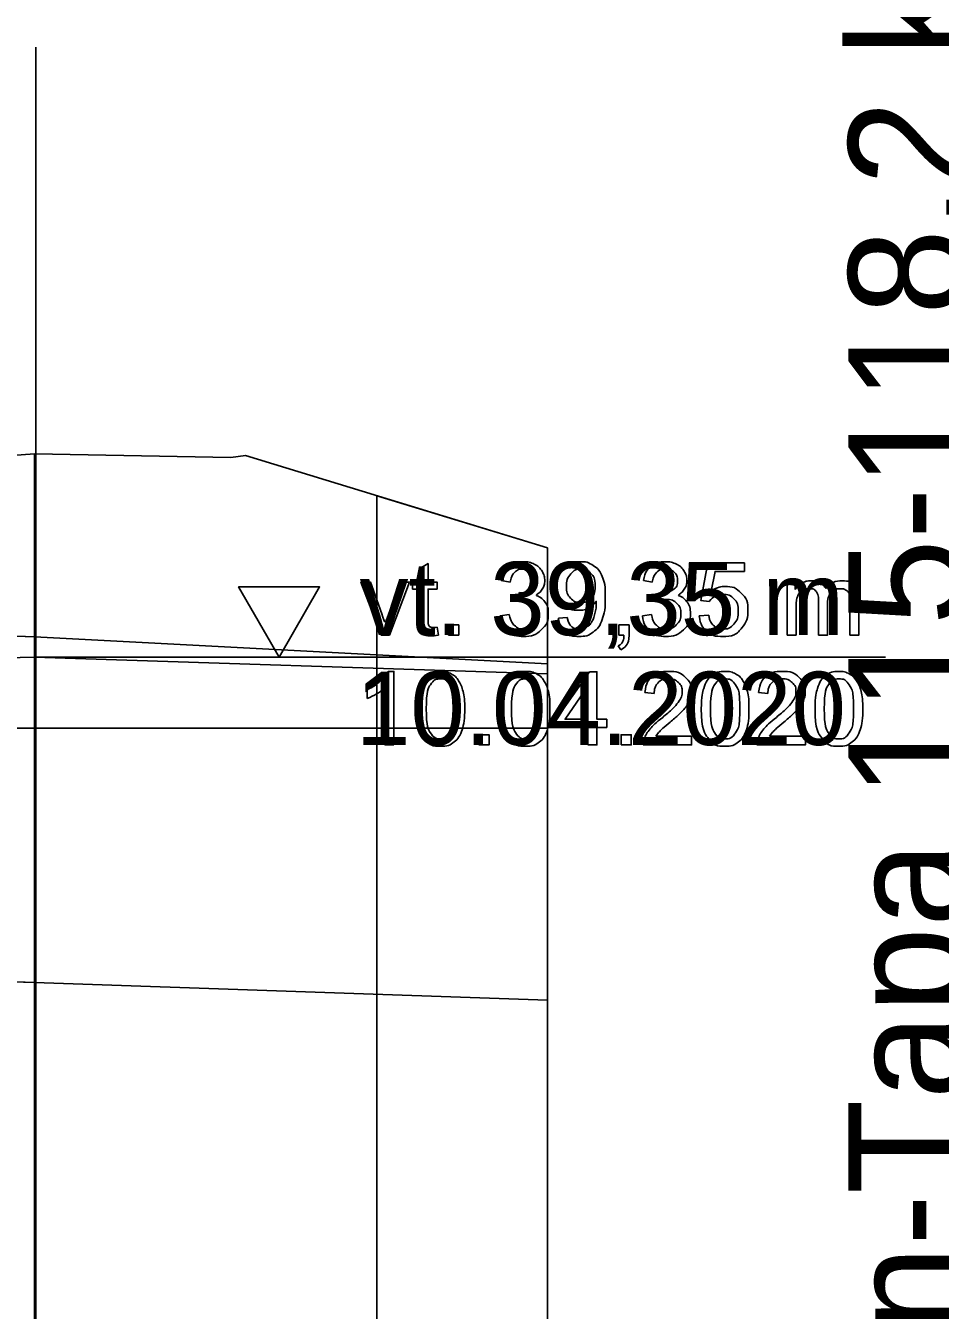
# Model space of a CAD drawing. Extents: x 544674 to 552202, y 6585829 to 6588119.
# Drawn here: x 551773.8 to 551818.7, y 6587433.7 to 6587496.9 of the extents above; entities that cross this region are included whole.
import ezdxf

# ---------------------------------------------------------------- set-up
doc = ezdxf.new("R2010")
doc.units = 0
for name, color, linetype in [('Default', 7, 'Continuous'), ('GEOLPUNKT', 7, 'Continuous'), ('Kaitsevöönd', 7, 'Continuous'), ('kataster', 7, 'Continuous'), ('PIIR', 7, 'Continuous'), ('RB trass', 7, 'Continuous'), ('Täide', 7, 'Continuous'), ('Veetase', 7, 'Continuous'), ('VORMISTUS', 7, 'Continuous')]:
    doc.layers.add(name, color=color, linetype=linetype)

msp = doc.modelspace()

# ---------------------------------------------------------------- linework, layer by layer
at = {"layer": 'Default'}
for points in [[(551736.779, 6587466.475), (551766.625, 6587466.827), (551766.625, 6587466.827), (551767.338, 6587466.83), (551768.056, 6587466.814), (551768.107, 6587466.414), (551769.183, 6587452.957), (551769.183, 6587452.958), (551771.45, 6587474.631), (551771.549, 6587475.654), (551774.18, 6587475.851), (551783.832, 6587475.663), (551784.552, 6587475.756), (551799.404, 6587471.227)], [(551770.649, 6587466.969), (551774.18, 6587466.851), (551799.404, 6587465.509)], [(551717.971, 6587451.243), (551724.021, 6587451.351), (551724.043, 6587451.351), (551774.18, 6587449.851), (551799.404, 6587448.986)]]:
    msp.add_lwpolyline(points, dxfattribs=at)
at = {"layer": 'GEOLPUNKT'}
msp.add_line((551774.18, 6587475.851), (551774.18, 6587251.851), dxfattribs=at)
at = {"layer": 'Kaitsevöönd'}
for p, q in [((551799.404, 6587471.227), (551791.023, 6587473.783)), ((551791.023, 6587473.783), (551791.023, 6587239.851)), ((551799.404, 6587239.366), (551799.404, 6587471.227))]:
    msp.add_line(p, q, dxfattribs=at)
msp.add_lwpolyline([(551799.404, 6587471.227), (551799.404, 6587239.366), (551762.966, 6587241.475)], dxfattribs=at)
at = {"layer": 'kataster'}
msp.add_line((551774.256, 6587475.849), (551774.256, 6587495.849), dxfattribs=at)
at = {"layer": 'PIIR'}
msp.add_line((551774.256, 6587240.821), (551774.256, 6587475.849), dxfattribs=at)
at = {"layer": 'RB trass'}
msp.add_line((551799.404, 6587239.366), (551799.404, 6587471.227), dxfattribs=at)
msp.add_lwpolyline([(551799.404, 6587471.227), (551784.552, 6587475.756), (551783.832, 6587475.663), (551774.18, 6587475.851), (551771.549, 6587475.654), (551771.45, 6587474.631), (551769.183, 6587452.957), (551768.107, 6587466.414), (551768.056, 6587466.814), (551767.338, 6587466.83), (551766.625, 6587466.827), (551762.966, 6587466.783)], dxfattribs=at)
at = {"layer": 'Täide'}
for p, q in [((551799.404, 6587465.509), (551799.404, 6587471.227)), ((551774.18, 6587466.851), (551770.649, 6587466.969)), ((551799.404, 6587465.509), (551774.18, 6587466.851)), ((551799.404, 6587448.986), (551799.404, 6587465.509)), ((551724.043, 6587451.351), (551774.18, 6587449.851)), ((551774.18, 6587449.851), (551724.043, 6587451.351)), ((551774.18, 6587449.851), (551799.404, 6587448.986)), ((551799.404, 6587448.986), (551774.18, 6587449.851)), ((551799.404, 6587422.721), (551799.404, 6587448.986))]:
    msp.add_line(p, q, dxfattribs=at)
for points in [[(551799.404, 6587471.227), (551784.552, 6587475.756), (551783.832, 6587475.663), (551774.18, 6587475.851), (551771.549, 6587475.654), (551771.45, 6587474.631), (551770.649, 6587466.969)], [(551799.404, 6587471.227), (551799.404, 6587239.366)], [(551770.649, 6587466.969), (551774.18, 6587466.851), (551799.404, 6587465.509)]]:
    msp.add_lwpolyline(points, dxfattribs=at)
at = {"layer": 'Veetase'}
msp.add_line((551799.404, 6587462.351), (551370.056, 6587462.351), dxfattribs=at)
msp.add_lwpolyline([(551370.056, 6587474.123), (551452.849, 6587471.351), (551529.973, 6587465.852), (551697.689, 6587464.05), (551774.18, 6587465.851), (551799.404, 6587465.023)], dxfattribs=at)
at = {"layer": 'VORMISTUS'}
msp.add_line((551774.18, 6587465.851), (551816.029, 6587465.851), dxfattribs=at)
msp.add_line((551774.18, 6587465.851), (551816.029, 6587465.851), dxfattribs=at)
for points in [[(551793.097, 6587467.69), (551793.097, 6587469.193), (551792.771, 6587469.193), (551792.771, 6587469.536), (551793.097, 6587469.536), (551793.097, 6587470.182), (551793.539, 6587470.447), (551793.539, 6587469.536), (551793.981, 6587469.536), (551793.981, 6587469.193), (551793.539, 6587469.193), (551793.539, 6587467.665)], [(551807.363, 6587468.576), (551806.948, 6587468.631), (551807.297, 6587470.48), (551809.086, 6587470.48), (551809.086, 6587470.058), (551807.65, 6587470.058), (551807.456, 6587469.091)], [(551791.221, 6587466.927), (551790.233, 6587469.536), (551790.699, 6587469.536), (551791.258, 6587467.973)], [(551791.589, 6587467.944), (551792.168, 6587469.536), (551792.623, 6587469.536), (551791.636, 6587466.927), (551791.221, 6587466.927)], [(551797.573, 6587469.528), (551797.131, 6587469.608)], [(551804.561, 6587469.528), (551804.119, 6587469.608)], [(551811.185, 6587466.927), (551811.185, 6587469.536), (551811.58, 6587469.536), (551811.58, 6587469.168)], [(551797.958, 6587468.633), (551798.007, 6587469.02)], [(551804.947, 6587468.633), (551804.996, 6587469.02)], [(551811.626, 6587468.279), (551811.626, 6587466.927), (551811.185, 6587466.927)], [(551813.177, 6587468.441), (551813.177, 6587466.927), (551812.735, 6587466.927), (551812.735, 6587468.621)], [(551814.721, 6587468.717), (551814.721, 6587466.927), (551814.28, 6587466.927), (551814.28, 6587468.569)], [(551797.087, 6587467.882), (551797.529, 6587467.939)], [(551799.946, 6587467.761), (551800.371, 6587467.799)], [(551804.076, 6587467.882), (551804.517, 6587467.939)], [(551806.869, 6587467.871), (551807.333, 6587467.909)], [(551793.981, 6587467.321), (551794.044, 6587466.93)], [(551794.538, 6587466.927), (551794.538, 6587467.429), (551795.04, 6587467.429), (551795.04, 6587466.927), (551794.538, 6587466.927)], [(551802.915, 6587466.927), (551802.915, 6587467.429), (551803.417, 6587467.429), (551803.417, 6587466.927)], [(551803.165, 6587466.927), (551802.915, 6587466.927)], [(551803.008, 6587466.213), (551802.885, 6587466.403)], [(551791.572, 6587465.14), (551791.857, 6587465.14), (551791.857, 6587461.527)], [(551801.395, 6587461.527), (551801.395, 6587462.388), (551799.833, 6587462.388), (551799.833, 6587462.794), (551801.474, 6587465.127), (551801.837, 6587465.127), (551801.837, 6587462.794), (551802.322, 6587462.794), (551802.322, 6587462.388), (551801.837, 6587462.388), (551801.837, 6587461.527), (551801.395, 6587461.527)], [(551801.395, 6587462.794), (551801.395, 6587464.42), (551800.268, 6587462.794), (551801.395, 6587462.794)], [(551790.532, 6587463.81), (551790.532, 6587464.237)], [(551791.857, 6587461.527), (551791.415, 6587461.527), (551791.415, 6587464.343)], [(551804.652, 6587464.054), (551804.196, 6587464.101)], [(551810.244, 6587464.054), (551809.788, 6587464.101)], [(551796.033, 6587461.527), (551796.033, 6587462.029), (551796.535, 6587462.029), (551796.535, 6587461.527), (551796.033, 6587461.527)], [(551803.022, 6587461.527), (551803.022, 6587462.029), (551803.524, 6587462.029), (551803.524, 6587461.527), (551803.022, 6587461.527)], [(551806.493, 6587461.952), (551806.493, 6587461.527), (551804.114, 6587461.527)], [(551804.728, 6587461.952), (551806.493, 6587461.952)], [(551812.085, 6587461.952), (551812.085, 6587461.527), (551809.706, 6587461.527)], [(551810.321, 6587461.952), (551812.085, 6587461.952)]]:
    msp.add_lwpolyline(points, dxfattribs=at)
msp.add_lwpolyline([(551786.207, 6587469.299), (551788.198, 6587469.299), (551786.207, 6587465.851), (551784.216, 6587469.299)], close=True, dxfattribs=at)
msp.add_lwpolyline([(551786.207, 6587469.299), (551788.198, 6587469.299), (551786.207, 6587465.851), (551784.216, 6587469.299)], close=True, dxfattribs=at)
for points in [[(551797.131, 6587469.608), (551797.212, 6587470.052), (551797.499, 6587470.296), (551797.787, 6587470.54), (551798.214, 6587470.54), (551798.509, 6587470.54), (551798.757, 6587470.414), (551799.005, 6587470.288), (551799.137, 6587470.07), (551799.268, 6587469.852), (551799.268, 6587469.606), (551799.268, 6587469.374), (551799.143, 6587469.182), (551799.018, 6587468.991), (551798.772, 6587468.878), (551799.091, 6587468.805), (551799.268, 6587468.573), (551799.444, 6587468.341), (551799.444, 6587467.993), (551799.444, 6587467.521), (551799.1, 6587467.194), (551798.756, 6587466.866), (551798.231, 6587466.866), (551797.757, 6587466.866), (551797.444, 6587467.149), (551797.131, 6587467.432), (551797.087, 6587467.882)], [(551798.007, 6587469.02), (551798.052, 6587469.015), (551798.079, 6587469.015), (551798.361, 6587469.015), (551798.587, 6587469.163), (551798.813, 6587469.31), (551798.813, 6587469.617), (551798.813, 6587469.859), (551798.648, 6587470.019), (551798.484, 6587470.178), (551798.223, 6587470.178), (551797.965, 6587470.178), (551797.794, 6587470.016), (551797.622, 6587469.853), (551797.573, 6587469.528)], [(551800.371, 6587467.799), (551800.425, 6587467.499), (551800.577, 6587467.364), (551800.729, 6587467.229), (551800.967, 6587467.229), (551801.171, 6587467.229), (551801.325, 6587467.322), (551801.479, 6587467.415), (551801.576, 6587467.571), (551801.674, 6587467.728), (551801.74, 6587467.993), (551801.806, 6587468.258), (551801.806, 6587468.533), (551801.806, 6587468.563), (551801.804, 6587468.622), (551801.671, 6587468.411), (551801.442, 6587468.279), (551801.212, 6587468.148), (551800.945, 6587468.148), (551800.498, 6587468.148), (551800.189, 6587468.472), (551799.88, 6587468.796), (551799.88, 6587469.326), (551799.88, 6587469.873), (551800.203, 6587470.207), (551800.525, 6587470.54), (551801.011, 6587470.54), (551801.362, 6587470.54), (551801.653, 6587470.351), (551801.944, 6587470.163), (551802.094, 6587469.813), (551802.245, 6587469.463), (551802.245, 6587468.8), (551802.245, 6587468.111), (551802.096, 6587467.702), (551801.946, 6587467.293), (551801.65, 6587467.08), (551801.355, 6587466.866), (551800.957, 6587466.866), (551800.535, 6587466.866), (551800.267, 6587467.101), (551800, 6587467.336), (551799.946, 6587467.761)], [(551801.754, 6587469.348), (551801.754, 6587469.729), (551801.553, 6587469.952), (551801.351, 6587470.176), (551801.066, 6587470.176), (551800.77, 6587470.176), (551800.553, 6587469.935), (551800.336, 6587469.694), (551800.336, 6587469.311), (551800.336, 6587468.967), (551800.542, 6587468.752), (551800.748, 6587468.537), (551801.054, 6587468.537), (551801.36, 6587468.537), (551801.557, 6587468.752), (551801.754, 6587468.967), (551801.754, 6587469.348)], [(551804.119, 6587469.608), (551804.201, 6587470.052), (551804.488, 6587470.296), (551804.775, 6587470.54), (551805.203, 6587470.54), (551805.498, 6587470.54), (551805.746, 6587470.414), (551805.994, 6587470.288), (551806.126, 6587470.07), (551806.257, 6587469.852), (551806.257, 6587469.606), (551806.257, 6587469.374), (551806.132, 6587469.182), (551806.006, 6587468.991), (551805.761, 6587468.878), (551806.08, 6587468.805), (551806.256, 6587468.573), (551806.433, 6587468.341), (551806.433, 6587467.993), (551806.433, 6587467.521), (551806.089, 6587467.194), (551805.745, 6587466.866), (551805.22, 6587466.866), (551804.746, 6587466.866), (551804.433, 6587467.149), (551804.12, 6587467.432), (551804.076, 6587467.882)], [(551804.996, 6587469.02), (551805.04, 6587469.015), (551805.067, 6587469.015), (551805.35, 6587469.015), (551805.576, 6587469.163), (551805.801, 6587469.31), (551805.801, 6587469.617), (551805.801, 6587469.859), (551805.637, 6587470.019), (551805.472, 6587470.178), (551805.212, 6587470.178), (551804.954, 6587470.178), (551804.782, 6587470.016), (551804.61, 6587469.853), (551804.561, 6587469.528)], [(551811.58, 6587469.168), (551811.703, 6587469.36), (551811.906, 6587469.477), (551812.11, 6587469.594), (551812.371, 6587469.594), (551812.661, 6587469.594), (551812.846, 6587469.473), (551813.032, 6587469.353), (551813.108, 6587469.136), (551813.418, 6587469.594), (551813.915, 6587469.594), (551814.303, 6587469.594), (551814.512, 6587469.379), (551814.721, 6587469.164), (551814.721, 6587468.717)], [(551807.456, 6587469.091), (551807.78, 6587469.317), (551808.136, 6587469.317), (551808.608, 6587469.317), (551808.932, 6587468.99), (551809.256, 6587468.663), (551809.256, 6587468.149), (551809.256, 6587467.66), (551808.971, 6587467.304), (551808.625, 6587466.866), (551808.026, 6587466.866), (551807.534, 6587466.866), (551807.224, 6587467.141), (551806.913, 6587467.416), (551806.869, 6587467.871)], [(551807.333, 6587467.909), (551807.384, 6587467.57), (551807.571, 6587467.399), (551807.759, 6587467.229), (551808.025, 6587467.229), (551808.347, 6587467.229), (551808.567, 6587467.47), (551808.787, 6587467.711), (551808.787, 6587468.11), (551808.787, 6587468.489), (551808.575, 6587468.708), (551808.364, 6587468.927), (551808.018, 6587468.927), (551807.803, 6587468.927), (551807.632, 6587468.829), (551807.461, 6587468.732), (551807.363, 6587468.576)], [(551812.735, 6587468.621), (551812.735, 6587468.915), (551812.627, 6587469.062), (551812.519, 6587469.21), (551812.273, 6587469.21), (551812.086, 6587469.21), (551811.927, 6587469.112), (551811.769, 6587469.013), (551811.698, 6587468.824), (551811.626, 6587468.635), (551811.626, 6587468.279)], [(551814.28, 6587468.569), (551814.28, 6587468.834), (551814.237, 6587468.951), (551814.194, 6587469.067), (551814.081, 6587469.138), (551813.968, 6587469.21), (551813.815, 6587469.21), (551813.54, 6587469.21), (551813.358, 6587469.027), (551813.177, 6587468.844), (551813.177, 6587468.441)], [(551797.529, 6587467.939), (551797.605, 6587467.563), (551797.787, 6587467.397), (551797.969, 6587467.231), (551798.233, 6587467.231), (551798.546, 6587467.231), (551798.761, 6587467.447), (551798.975, 6587467.663), (551798.975, 6587467.983), (551798.975, 6587468.287), (551798.776, 6587468.485), (551798.577, 6587468.683), (551798.27, 6587468.683), (551798.145, 6587468.683), (551797.958, 6587468.633)], [(551804.517, 6587467.939), (551804.593, 6587467.563), (551804.776, 6587467.397), (551804.958, 6587467.231), (551805.222, 6587467.231), (551805.535, 6587467.231), (551805.749, 6587467.447), (551805.963, 6587467.663), (551805.963, 6587467.983), (551805.963, 6587468.287), (551805.765, 6587468.485), (551805.566, 6587468.683), (551805.259, 6587468.683), (551805.134, 6587468.683), (551804.947, 6587468.633)], [(551791.258, 6587467.973), (551791.349, 6587467.72), (551791.425, 6587467.448), (551791.484, 6587467.654), (551791.589, 6587467.944)], [(551794.044, 6587466.93), (551793.857, 6587466.891), (551793.71, 6587466.891), (551793.47, 6587466.891), (551793.338, 6587466.967), (551793.205, 6587467.044), (551793.151, 6587467.168), (551793.097, 6587467.292), (551793.097, 6587467.69)], [(551793.539, 6587467.665), (551793.539, 6587467.475), (551793.562, 6587467.421), (551793.585, 6587467.367), (551793.638, 6587467.335), (551793.69, 6587467.303), (551793.788, 6587467.303), (551793.861, 6587467.303), (551793.981, 6587467.321)], [(551802.885, 6587466.403), (551803.025, 6587466.464), (551803.091, 6587466.584), (551803.157, 6587466.703), (551803.165, 6587466.927)], [(551803.417, 6587466.927), (551803.417, 6587466.649), (551803.319, 6587466.478), (551803.221, 6587466.307), (551803.008, 6587466.213)], [(551790.532, 6587464.237), (551790.902, 6587464.411), (551791.18, 6587464.659), (551791.457, 6587464.907), (551791.572, 6587465.14)], [(551792.99, 6587463.302), (551792.99, 6587463.94), (551793.122, 6587464.33), (551793.253, 6587464.72), (551793.512, 6587464.93), (551793.771, 6587465.14), (551794.163, 6587465.14), (551794.453, 6587465.14), (551794.672, 6587465.024), (551794.891, 6587464.907), (551795.033, 6587464.688), (551795.174, 6587464.468), (551795.255, 6587464.153), (551795.336, 6587463.837), (551795.336, 6587463.302), (551795.336, 6587462.669), (551795.206, 6587462.279), (551795.076, 6587461.89), (551794.817, 6587461.678), (551794.558, 6587461.466), (551794.163, 6587461.466), (551793.643, 6587461.466), (551793.346, 6587461.838), (551792.99, 6587462.289), (551792.99, 6587463.302)], [(551797.183, 6587463.302), (551797.183, 6587463.94), (551797.314, 6587464.33), (551797.445, 6587464.72), (551797.704, 6587464.93), (551797.963, 6587465.14), (551798.356, 6587465.14), (551798.645, 6587465.14), (551798.865, 6587465.024), (551799.084, 6587464.907), (551799.225, 6587464.688), (551799.367, 6587464.468), (551799.448, 6587464.153), (551799.529, 6587463.837), (551799.529, 6587463.302), (551799.529, 6587462.669), (551799.399, 6587462.279), (551799.269, 6587461.89), (551799.01, 6587461.678), (551798.751, 6587461.466), (551798.356, 6587461.466), (551797.836, 6587461.466), (551797.539, 6587461.838), (551797.183, 6587462.289), (551797.183, 6587463.302)], [(551804.196, 6587464.101), (551804.243, 6587464.608), (551804.547, 6587464.874), (551804.852, 6587465.14), (551805.365, 6587465.14), (551805.883, 6587465.14), (551806.185, 6587464.853), (551806.487, 6587464.566), (551806.487, 6587464.142), (551806.487, 6587463.926), (551806.399, 6587463.717), (551806.311, 6587463.508), (551806.106, 6587463.278), (551805.901, 6587463.047), (551805.426, 6587462.644), (551805.028, 6587462.311), (551804.915, 6587462.191), (551804.802, 6587462.072), (551804.728, 6587461.952)], [(551806.968, 6587463.302), (551806.968, 6587463.94), (551807.099, 6587464.33), (551807.23, 6587464.72), (551807.489, 6587464.93), (551807.748, 6587465.14), (551808.141, 6587465.14), (551808.43, 6587465.14), (551808.649, 6587465.024), (551808.868, 6587464.907), (551809.01, 6587464.688), (551809.152, 6587464.468), (551809.233, 6587464.153), (551809.314, 6587463.837), (551809.314, 6587463.302), (551809.314, 6587462.669), (551809.184, 6587462.279), (551809.054, 6587461.89), (551808.795, 6587461.678), (551808.536, 6587461.466), (551808.141, 6587461.466), (551807.62, 6587461.466), (551807.323, 6587461.838), (551806.968, 6587462.289), (551806.968, 6587463.302)], [(551809.788, 6587464.101), (551809.835, 6587464.608), (551810.14, 6587464.874), (551810.444, 6587465.14), (551810.957, 6587465.14), (551811.475, 6587465.14), (551811.777, 6587464.853), (551812.08, 6587464.566), (551812.08, 6587464.142), (551812.08, 6587463.926), (551811.991, 6587463.717), (551811.903, 6587463.508), (551811.698, 6587463.278), (551811.493, 6587463.047), (551811.018, 6587462.644), (551810.62, 6587462.311), (551810.507, 6587462.191), (551810.394, 6587462.072), (551810.321, 6587461.952)], [(551812.56, 6587463.302), (551812.56, 6587463.94), (551812.691, 6587464.33), (551812.822, 6587464.72), (551813.081, 6587464.93), (551813.34, 6587465.14), (551813.733, 6587465.14), (551814.022, 6587465.14), (551814.241, 6587465.024), (551814.461, 6587464.907), (551814.602, 6587464.688), (551814.744, 6587464.468), (551814.825, 6587464.153), (551814.906, 6587463.837), (551814.906, 6587463.302), (551814.906, 6587462.669), (551814.776, 6587462.279), (551814.646, 6587461.89), (551814.387, 6587461.678), (551814.128, 6587461.466), (551813.733, 6587461.466), (551813.212, 6587461.466), (551812.916, 6587461.838), (551812.56, 6587462.289), (551812.56, 6587463.302)], [(551793.446, 6587463.302), (551793.446, 6587462.414), (551793.653, 6587462.121), (551793.86, 6587461.829), (551794.163, 6587461.829), (551794.467, 6587461.829), (551794.674, 6587462.123), (551794.881, 6587462.417), (551794.881, 6587463.302), (551794.881, 6587464.191), (551794.674, 6587464.483), (551794.468, 6587464.776), (551794.158, 6587464.776), (551793.855, 6587464.776), (551793.673, 6587464.518), (551793.446, 6587464.189), (551793.446, 6587463.302)], [(551797.638, 6587463.302), (551797.638, 6587462.414), (551797.845, 6587462.121), (551798.052, 6587461.829), (551798.356, 6587461.829), (551798.66, 6587461.829), (551798.867, 6587462.123), (551799.073, 6587462.417), (551799.073, 6587463.302), (551799.073, 6587464.191), (551798.867, 6587464.483), (551798.66, 6587464.776), (551798.351, 6587464.776), (551798.047, 6587464.776), (551797.865, 6587464.518), (551797.638, 6587464.189), (551797.638, 6587463.302)], [(551804.114, 6587461.527), (551804.109, 6587461.687), (551804.166, 6587461.834), (551804.257, 6587462.077), (551804.457, 6587462.313), (551804.657, 6587462.549), (551805.035, 6587462.857), (551805.621, 6587463.339), (551805.826, 6587463.62), (551806.032, 6587463.901), (551806.032, 6587464.152), (551806.032, 6587464.415), (551805.844, 6587464.595), (551805.657, 6587464.776), (551805.355, 6587464.776), (551805.037, 6587464.776), (551804.845, 6587464.584), (551804.654, 6587464.393), (551804.652, 6587464.054)], [(551807.423, 6587463.302), (551807.423, 6587462.414), (551807.63, 6587462.121), (551807.837, 6587461.829), (551808.141, 6587461.829), (551808.444, 6587461.829), (551808.651, 6587462.123), (551808.858, 6587462.417), (551808.858, 6587463.302), (551808.858, 6587464.191), (551808.652, 6587464.483), (551808.445, 6587464.776), (551808.136, 6587464.776), (551807.832, 6587464.776), (551807.65, 6587464.518), (551807.423, 6587464.189), (551807.423, 6587463.302)], [(551809.706, 6587461.527), (551809.701, 6587461.687), (551809.758, 6587461.834), (551809.849, 6587462.077), (551810.049, 6587462.313), (551810.249, 6587462.549), (551810.627, 6587462.857), (551811.213, 6587463.339), (551811.418, 6587463.62), (551811.624, 6587463.901), (551811.624, 6587464.152), (551811.624, 6587464.415), (551811.437, 6587464.595), (551811.249, 6587464.776), (551810.947, 6587464.776), (551810.629, 6587464.776), (551810.438, 6587464.584), (551810.246, 6587464.393), (551810.244, 6587464.054)], [(551813.015, 6587463.302), (551813.015, 6587462.414), (551813.222, 6587462.121), (551813.429, 6587461.829), (551813.733, 6587461.829), (551814.036, 6587461.829), (551814.243, 6587462.123), (551814.45, 6587462.417), (551814.45, 6587463.302), (551814.45, 6587464.191), (551814.244, 6587464.483), (551814.037, 6587464.776), (551813.728, 6587464.776), (551813.424, 6587464.776), (551813.242, 6587464.518), (551813.015, 6587464.189), (551813.015, 6587463.302)], [(551791.415, 6587464.343), (551791.256, 6587464.19), (551790.997, 6587464.038), (551790.738, 6587463.886), (551790.532, 6587463.81)]]:
    msp.add_open_spline(points, degree=3, dxfattribs=at)

# ---------------------------------------------------------------- texts
at = {"layer": 'kataster'}
msp.add_text('Betooni põik 20 // Varivere tee 10 // Tallinn-Tapa 115-118,2 km', height=5.7, rotation=90, dxfattribs=at).set_placement((551819.904, 6587293.266))
at = {"layer": 'VORMISTUS'}
for s, p in [('vt. 39,35 m', (551790.169, 6587466.927)), ('10.04.2020', (551789.986, 6587461.527))]:
    msp.add_text(s, height=3.6, dxfattribs=at).set_placement(p)

doc.saveas('drawing.dxf')
